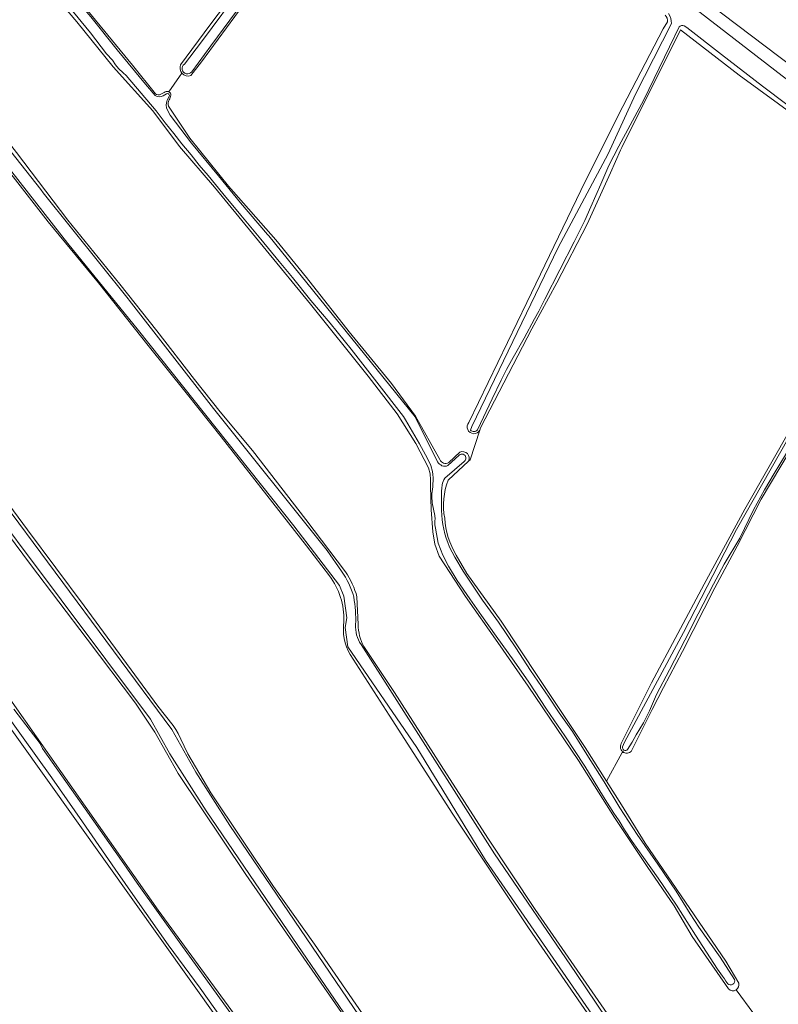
# Model space of a CAD drawing. Header units: metres. Extents: x 149984 to 156489, y 469398 to 478068.
# Tile 421 of 656: x 153192 to 153351, y 474948 to 475154. Entities that reach past the tile are written whole.
import ezdxf

# ---------------------------------------------------------------- set-up
doc = ezdxf.new("R2010")
doc.units = ezdxf.units.M
doc.header["$LTSCALE"] = 0.75
for name, color, linetype, lineweight in [('B-WE-GR-GRAS-GV', 252, 'Continuous', 13), ('B-WE-OG-TERREIN_BEGROEID-GV', 252, 'Continuous', 18), ('B-WE-OG-TERREIN_OEVER-GV', 252, 'Continuous', 18), ('B-WE-OG-WATER-GV', 252, 'Continuous', 18), ('B-WE-OG-WATER_SLOOT-GV', 252, 'Continuous', 18)]:
    doc.layers.add(name, color=color, linetype=linetype, lineweight=lineweight)

msp = doc.modelspace()

# ---------------------------------------------------------------- linework, layer by layer
at = {"layer": 'B-WE-GR-GRAS-GV', "flags": 128}
for points in [[(153286.351, 474823.291), (153293.462, 474835.18), (153300.717, 474849.572), (153301.13, 474850.39), (153245.749, 474928.017), (153161.827, 475045.652), (153061.563, 475178.122), (153055.168, 475186.702), (152992.178, 475267.157), (152923.438, 475353.23)], [(153152.474, 475221.1), (153154.659, 475218.413), (153166.07, 475204.774), (153176.188, 475192.081), (153186.625, 475180.084), (153196.57, 475167.855), (153206.38, 475156.061), (153215.7, 475144.7), (153220.495, 475138.671)], [(153037.216, 475214.399), (153041.562, 475209.101), (153046.015, 475203.436), (153050.305, 475198.454), (153061.025, 475185.388), (153067.714, 475176.514), (153079.226, 475161.496), (153088.916, 475148.555), (153094.301, 475141.489), (153100.822, 475132.506), (153103.194, 475129.814), (153105.267, 475127.471), (153117.574, 475110.878), (153129.088, 475094.753), (153169.129, 475040.433), (153190.508, 475011.434), (153221.067, 474967.896), (153237.032, 474946.064), (153243.667, 474936.501), (153269.887, 474899.633), (153285.213, 474877.327), (153288.645, 474872.654), (153297.823, 474859.63), (153302.192, 474853.907)], [(153125.837, 475207.897), (153130.554, 475202.33), (153133.795, 475198.505), (153167.163, 475156.752), (153178.602, 475142.779), (153191.442, 475126.4), (153202.162, 475112.251), (153213.061, 475098.875), (153220.81, 475089.079), (153228.71, 475078.894), (153234.081, 475072.178), (153240.813, 475064.092), (153251.972, 475049.639), (153260.257, 475038.648)], [(153256.905, 475037.856), (153252.133, 475044.127), (153234.267, 475066.912), (153226.922, 475076.091), (153218.959, 475086.054), (153208.626, 475099.163), (153198.058, 475111.91), (153187.72, 475125.065), (153179.021, 475136.39), (153169.396, 475148.317), (153156.547, 475164.912), (153149.419, 475174.119), (153137.639, 475188.69), (153128.513, 475200.426)], [(153225.785, 475144.758), (153231.864, 475153.008), (153245.442, 475170.945), (153257.754, 475188.301), (153266.005, 475198.213), (153267.51, 475200.295)], [(153269.863, 475198.061), (153261.473, 475187.667), (153252.797, 475176.276), (153230.156, 475145.329), (153227.948, 475142.496)], [(153312.619, 474874.313), (153304.149, 474885.552), (153280.108, 474916.736), (153258.188, 474948.3), (153239.401, 474975.334), (153225.267, 474996.483), (153220.416, 475005.143), (153216.363, 475011.214), (153206.235, 475024.591), (153194.379, 475040.202), (153178.061, 475062.086), (153160.156, 475086.048), (153146.442, 475104.634), (153133.111, 475122.197), (153114.72, 475146.268), (153098.356, 475167.598)], [(153340.397, 474951.426), (153332.778, 474962.386), (153329.037, 474968.843), (153323.38, 474977.015), (153316.551, 474987.257), (153309.038, 474999.235), (153298.491, 475014.77), (153292.167, 475023.917), (153285.395, 475033.504), (153279.853, 475041.968), (153278.957, 475044.48), (153278.518, 475047.035), (153278.173, 475051.624), (153278.073, 475056.603), (153278.089, 475057.912), (153277.96, 475059.196), (153277.633, 475060.449), (153275.02, 475065.554), (153271.119, 475071.755), (153265.049, 475079.597), (153252.937, 475094.651), (153243.679, 475105.959), (153232.855, 475119.134), (153225.551, 475127.671), (153219.956, 475135.132), (153211.699, 475144.305), (153204.063, 475153.733), (153198.831, 475159.908)], [(153286.044, 475069.912), (153298.183, 475095.03), (153310.49, 475120.486), (153318.279, 475135.995), (153326.716, 475152.274), (153327.61, 475153.731)], [(153379.78, 475115.682), (153363.974, 475127.037), (153342.63, 475142.558), (153330.378, 475152.08), (153318.069, 475127.462), (153317.798, 475126.913), (153315.684, 475122.172), (153310.85, 475111.428), (153304.46, 475099.128), (153299.227, 475089.488), (153288.542, 475068.788), (153288.378, 475068.29), (153286.351, 475062.12), (153286.025, 475061.814), (153281.779, 475057.834)], [(153226.061, 475142.966), (153225.571, 475142.288), (153223.344, 475139.105)], [(153223.344, 475139.105), (153225.571, 475142.288), (153226.061, 475142.966)], [(153221.669, 475138.572), (153222.326, 475138.946)], [(153223.261, 475136.108), (153224.494, 475134.234), (153227.736, 475129.384), (153235.829, 475119.363), (153245.675, 475108.096), (153252.133, 475100.223), (153261.036, 475088.899), (153269.893, 475078.085), (153274.92, 475071.269), (153280.016, 475062.167)], [(153317.957, 475002.772), (153324.289, 475015.466), (153335.282, 475036.117), (153343.845, 475051.757), (153353.741, 475069.125), (153362.837, 475084.729), (153369.962, 475097.338), (153379.95, 475114.465)], [(153382.321, 475113.515), (153372.754, 475096.616), (153359.992, 475075.299), (153347.207, 475053.882), (153342.246, 475044.031), (153337.531, 475035.341), (153330.748, 475021.994), (153326.78, 475014.454), (153324.417, 475009.867), (153320.033, 475001.092)], [(153178.644, 475067.877), (153193.773, 475047.467), (153205.586, 475031.545), (153221.024, 475010.587), (153224.227, 475006.566), (153224.778, 475005.693), (153225.27, 475004.874), (153225.806, 475003.645), (153226.506, 475002.182), (153227.269, 475000.601), (153232.086, 474992.465), (153245.213, 474972.846), (153253.787, 474960.788), (153264.568, 474945.096), (153272.921, 474932.625), (153281.513, 474920.726), (153288.842, 474910.618), (153294.927, 474902.773), (153303.444, 474890.996), (153313.17, 474878.028)], [(153286.025, 475061.814), (153286.351, 475062.12), (153288.378, 475068.29)], [(153281.888, 475061.554), (153284.197, 475063.744)], [(153283.447, 475042.181), (153285.648, 475038.322), (153292.816, 475028.363), (153300.644, 475016.582), (153310.43, 475001.94), (153314.892, 474994.876), (153318.164, 475000.874), (153318.508, 475000.914)], [(153262.67, 475033.415), (153262.924, 475027.646)], [(153264.115, 475023.032), (153270.525, 475013.429), (153280.31, 474998.186), (153290.037, 474982.948), (153299.975, 474968.026), (153321.28, 474937.229), (153328.261, 474926.623)], [(153325.83, 474924.858), (153321.822, 474930.523), (153309.578, 474948.257), (153298.561, 474964.192), (153282.717, 474988.008), (153269.381, 475008.72), (153261.245, 475021.382)], [(153318.508, 475000.914), (153318.164, 475000.874), (153314.892, 474994.876), (153318.025, 474989.916), (153323.002, 474981.922), (153339.836, 474957.214), (153342.543, 474952.635)], [(153328.336, 474925.4), (153330.421, 474922.135), (153335.761, 474913.773), (153349.419, 474941.187), (153342.013, 474951.228)], [(153342.013, 474951.228), (153349.419, 474941.187), (153350.608, 474943.665)]]:
    msp.add_lwpolyline(points, dxfattribs=at)
at = {"layer": 'B-WE-GR-GRAS-GV'}
for points in [[(153327.61, 475153.731, 0.2735675), (153327.129, 475155.095)], [(153226.061, 475142.966, -0.2900035), (153225.785, 475144.758)], [(153227.948, 475142.496, -0.3151652), (153226.061, 475142.966)], [(153220.495, 475138.671, 0.3009868), (153221.669, 475138.572)], [(153222.326, 475138.946, -0.1875811), (153223.173, 475139.167)], [(153223.173, 475139.167, -0.0676472), (153223.344, 475139.105)], [(153223.344, 475139.105, -0.3284658), (153223.698, 475138.376)], [(153223.698, 475138.376, -0.1081982), (153223.415, 475137.423)], [(153223.415, 475137.423, 0.2673121), (153223.261, 475136.108)], [(153288.378, 475068.29, -1.0888313), (153286.044, 475069.912)], [(153284.197, 475063.744, -0.6811748), (153286.025, 475061.814)], [(153280.016, 475062.167, 0.4615431), (153281.888, 475061.554)], [(153281.779, 475057.834, 0.1454611), (153281.036, 475049.897)], [(153281.036, 475049.897, 0.1209348), (153283.447, 475042.181)], [(153259.938, 475028.294, 0.1724218), (153256.905, 475037.856)], [(153260.257, 475038.648, -0.0898471), (153262.67, 475033.415)], [(153261.245, 475021.382, -0.1671958), (153259.938, 475028.294)], [(153262.924, 475027.646, 0.1247034), (153264.115, 475023.032)], [(153318.508, 475000.914, -0.4204017), (153317.957, 475002.772)], [(153320.033, 475001.092, -0.3104952), (153318.508, 475000.914)], [(153342.543, 474952.635, -0.3285858), (153342.013, 474951.228)], [(153342.013, 474951.228, -0.3638581), (153340.397, 474951.426)]]:
    msp.add_lwpolyline(points, format="xyb", dxfattribs=at)
at = {"layer": 'B-WE-OG-TERREIN_BEGROEID-GV', "flags": 128}
msp.add_lwpolyline([(153189.809, 475269.958), (153190.892, 475269.171), (153217.956, 475248.083), (153261.891, 475214.927), (153272.624, 475206.368), (153287.776, 475194.817), (153310.636, 475176.815), (153332.734, 475160.432), (153333.214, 475159.942), (153360.074, 475139.558), (153384.935, 475120.223), (153386.443, 475118.964), (153396.101, 475111.688), (153414.489, 475096.739), (153425.848, 475089.415), (153428.459, 475087.485)], dxfattribs=at)
at = {"layer": 'B-WE-OG-TERREIN_OEVER-GV', "flags": 128}
for points in [[(152940.006, 475372.883), (152940.747, 475372.472), (152960.67, 475348.024), (152971.148, 475334.213), (153023.694, 475266.903), (153034.806, 475253.25), (153083.053, 475191.19), (153106.562, 475161.175), (153134.184, 475126.091), (153187.286, 475055.051), (153223.957, 475005.679), (153228.988, 474996.754), (153236.102, 474985.597), (153266.82, 474940.353), (153279.361, 474922.653), (153309.683, 474881.457), (153313.325, 474877.157), (153313.383, 474877.126), (153314.966, 474876.284), (153315.239, 474876.139), (153316.826, 474876.536), (153324.037, 474890.159), (153326.95, 474895.068), (153326.951, 474895.07)], [(153311.715, 474865.56), (153314.226, 474871.723), (153313.592, 474874.168), (153281.736, 474915.761), (153262.809, 474942.225), (153249.291, 474962.014), (153231.098, 474988.708), (153223.528, 475000.639), (153219.506, 475007.836), (153163.52, 475082.448), (153130.5, 475126.581), (153076.843, 475196.114), (153046.257, 475235.696), (153016.412, 475273.584), (152977.359, 475322.691), (152951.536, 475355.817), (152945.162, 475363.31), (152938.386, 475370.699), (152937.918, 475371.233)], [(152936.096, 475338.581), (152932.019, 475343.415), (152928.188, 475348.324), (152923.925, 475353.962), (152923.438, 475353.23), (152992.178, 475267.157), (153055.168, 475186.702), (153061.563, 475178.122), (153161.827, 475045.652), (153245.749, 474928.017), (153301.13, 474850.39), (153301.285, 474850.903)], [(153428.459, 475087.485), (153425.848, 475089.415), (153414.489, 475096.739), (153396.101, 475111.688), (153386.443, 475118.964), (153384.935, 475120.223), (153360.074, 475139.558), (153333.214, 475159.942), (153332.734, 475160.432), (153310.636, 475176.815), (153287.776, 475194.817), (153272.624, 475206.368), (153261.891, 475214.927), (153217.956, 475248.083), (153190.892, 475269.171), (153189.809, 475269.958)], [(153152.112, 475220.535), (153155.325, 475216.72), (153160.622, 475210.691), (153166.746, 475203.002), (153172.717, 475195.413), (153176.9, 475190.697), (153183.414, 475182.936), (153190.549, 475174.149), (153194.409, 475169.585), (153198.252, 475164.937), (153206.973, 475154.743), (153212.524, 475147.868), (153218.441, 475140.67), (153220.445, 475138.298)], [(153220.495, 475138.671), (153215.7, 475144.7), (153206.38, 475156.061), (153196.57, 475167.855), (153186.625, 475180.084), (153176.188, 475192.081), (153166.07, 475204.774), (153154.659, 475218.413), (153152.474, 475221.1)], [(153260.257, 475038.648), (153251.972, 475049.639), (153240.813, 475064.092), (153234.081, 475072.178), (153228.71, 475078.894), (153220.81, 475089.079), (153213.061, 475098.875), (153202.162, 475112.251), (153191.442, 475126.4), (153178.602, 475142.779), (153167.163, 475156.752), (153133.795, 475198.505), (153130.554, 475202.33)], [(153128.513, 475200.426), (153137.639, 475188.69), (153149.419, 475174.119), (153156.547, 475164.912), (153169.396, 475148.317), (153179.021, 475136.39), (153187.72, 475125.065), (153198.058, 475111.91), (153208.626, 475099.163), (153218.959, 475086.054), (153226.922, 475076.091), (153234.267, 475066.912), (153252.133, 475044.127), (153256.905, 475037.856)], [(153326.225, 474925.142), (153324.685, 474927.495), (153289.579, 474978.332), (153275.187, 475001.935), (153260.788, 475022.983), (153260.232, 475027.031), (153260.532, 475029.054), (153259.948, 475033.595), (153259.041, 475035.842), (153249.437, 475048.304), (153216.972, 475089.182), (153202.209, 475107.359), (153143.356, 475182.699), (153130.133, 475199.093), (153129.011, 475200.494)], [(153130.714, 475201.412), (153131.793, 475200.14), (153137.533, 475193.22), (153142.344, 475187.346), (153148.124, 475179.837), (153156.125, 475170.136), (153166.378, 475156.997), (153172.942, 475148.437), (153196.503, 475118.655), (153197.056, 475117.925), (153214.792, 475095.778), (153215.028, 475095.484), (153232.664, 475072.879), (153256.425, 475043.161), (153259.451, 475038.811)], [(153267.51, 475200.295), (153266.005, 475198.213), (153257.754, 475188.301), (153245.442, 475170.945), (153231.864, 475153.008), (153225.785, 475144.758)], [(153226.566, 475144.907), (153230.117, 475149.543), (153238.84, 475161.339), (153247.59, 475173.06), (153255.96, 475184.958), (153266.663, 475197.897), (153268.231, 475200.318)], [(153227.948, 475142.496), (153230.156, 475145.329), (153252.797, 475176.276), (153261.473, 475187.667), (153269.863, 475198.061)], [(153269.211, 475198.351), (153267.238, 475195.986), (153265.587, 475193.965), (153262.552, 475190.003), (153260.066, 475186.668), (153254.264, 475178.875), (153247.86, 475169.94), (153241.425, 475161.387), (153232.075, 475148.721), (153228.094, 475143.277)], [(153098.356, 475167.598), (153114.72, 475146.268), (153133.111, 475122.197), (153146.442, 475104.634), (153160.156, 475086.048), (153178.061, 475062.086), (153194.379, 475040.202), (153206.235, 475024.591), (153216.363, 475011.214), (153220.416, 475005.143), (153225.267, 474996.483), (153239.401, 474975.334), (153258.188, 474948.3), (153280.108, 474916.736), (153304.149, 474885.552), (153312.619, 474874.313)], [(153198.831, 475159.908), (153204.063, 475153.733), (153211.699, 475144.305), (153219.956, 475135.132), (153225.551, 475127.671), (153232.855, 475119.134), (153243.679, 475105.959), (153252.937, 475094.651), (153265.049, 475079.597), (153271.119, 475071.755), (153275.02, 475065.554), (153277.633, 475060.449), (153277.96, 475059.196), (153278.089, 475057.912), (153278.073, 475056.603), (153278.173, 475051.624), (153278.518, 475047.035), (153278.957, 475044.48), (153279.853, 475041.968), (153285.395, 475033.504), (153292.167, 475023.917), (153298.491, 475014.77), (153309.038, 474999.235), (153316.551, 474987.257), (153323.38, 474977.015), (153329.037, 474968.843), (153332.778, 474962.386), (153340.397, 474951.426)], [(153340.247, 474952.53), (153339.875, 474953.087), (153339.546, 474953.574), (153339.163, 474954.083), (153338.086, 474955.584), (153333.501, 474962.696), (153329.515, 474968.921), (153325.678, 474974.608), (153322.589, 474978.952), (153320.282, 474982.295), (153318.679, 474984.727), (153317.515, 474986.576), (153316.438, 474988.162), (153314.266, 474991.63), (153310.375, 474998.034), (153306.155, 475004.373), (153302.3, 475009.918), (153298.605, 475015.59), (153295.539, 475020.021), (153291.807, 475025.218), (153288.755, 475029.51), (153286.301, 475033.022), (153283.651, 475036.901), (153281.859, 475039.856), (153280.611, 475042.177), (153279.649, 475044.703), (153279.134, 475047.802), (153278.985, 475048.542), (153278.967, 475049.12), (153278.997, 475049.452), (153279.019, 475049.72), (153278.944, 475050.451), (153278.435, 475053.119), (153278.316, 475054.403), (153278.317, 475055.025), (153278.528, 475056.489), (153278.622, 475058.321), (153278.572, 475059.027), (153278.478, 475059.697), (153278.11, 475060.931), (153277.443, 475062.41), (153275.779, 475065.467), (153272.841, 475070.505), (153272.41, 475071.201), (153266.816, 475078.376), (153261.429, 475085.269), (153257.065, 475090.679), (153253.007, 475095.467), (153249.18, 475100.214), (153246.412, 475103.595), (153242.588, 475108.265), (153238.41, 475113.254), (153234.619, 475117.825), (153231.529, 475121.594), (153229.692, 475123.777), (153227.979, 475125.876), (153226.051, 475128.195), (153224.389, 475130.363), (153222.527, 475132.579), (153220.657, 475135.102), (153217.549, 475138.839), (153214.416, 475142.52), (153213.791, 475143.095), (153212.797, 475143.978), (153212.187, 475144.711), (153211.504, 475145.692), (153210.262, 475147.066), (153206.928, 475151.439), (153202.392, 475156.952)], [(153332.965, 475156.872), (153351.599, 475142.424), (153381.462, 475120.224), (153396.048, 475109.453), (153404.19, 475103.136), (153411.412, 475097.521), (153421.665, 475089.662), (153423.271, 475087.889), (153424.751, 475085.931), (153426.831, 475083.682), (153427.151, 475083.117), (153427.336, 475082.476), (153427.364, 475081.808), (153427.24, 475081.171), (153423.827, 475075.641), (153414.421, 475057.36), (153404.293, 475037.257), (153392.759, 475015.456), (153382.903, 474995.946), (153368.068, 474965.223), (153359.52, 474949.71)], [(153327.61, 475153.731), (153326.716, 475152.274), (153318.279, 475135.995), (153310.49, 475120.486), (153298.183, 475095.03), (153286.044, 475069.912)], [(153286.429, 475068.338), (153286.717, 475069.051), (153304.777, 475106.506), (153315.208, 475126.142), (153320.923, 475138.62), (153328.469, 475153.358)], [(153330.049, 475152.67), (153328.061, 475148.524), (153322.662, 475137.425), (153317.456, 475127.702), (153315.382, 475123.677), (153313.664, 475119.789), (153311.594, 475115.012), (153310.316, 475112.144), (153308.098, 475107.691), (153305.148, 475101.867), (153301.962, 475095.703), (153300.746, 475093.23), (153299.828, 475091.571), (153297.622, 475087.59), (153295.339, 475083.516), (153293.947, 475080.971), (153292.818, 475078.772), (153290.991, 475074.873), (153287.874, 475068.411)], [(153380.938, 475115.687), (153364.813, 475127.785), (153356.137, 475133.817), (153352.598, 475136.407), (153347.535, 475140.293), (153338.924, 475146.865), (153331.706, 475152.575), (153331.103, 475152.91)], [(153288.378, 475068.29), (153288.542, 475068.788), (153299.227, 475089.488), (153304.46, 475099.128), (153310.85, 475111.428), (153315.684, 475122.172), (153317.798, 475126.913), (153318.069, 475127.462), (153330.378, 475152.08), (153342.63, 475142.558), (153363.974, 475127.037), (153379.78, 475115.682)], [(153302.033, 474853.381), (153302.192, 474853.907), (153297.823, 474859.63), (153288.645, 474872.654), (153285.213, 474877.327), (153269.887, 474899.633), (153243.667, 474936.501), (153237.032, 474946.064), (153221.067, 474967.896), (153190.508, 475011.434), (153169.129, 475040.433), (153129.088, 475094.753), (153117.574, 475110.878), (153105.267, 475127.471), (153103.194, 475129.814), (153100.822, 475132.506), (153094.301, 475141.489), (153088.916, 475148.555)], [(153222.326, 475138.946), (153221.669, 475138.572)], [(153222.112, 475138.244), (153222.836, 475138.688)], [(153223.39, 475138.096), (153222.965, 475137.316)], [(153280.016, 475062.167), (153274.92, 475071.269), (153269.893, 475078.085), (153261.036, 475088.899), (153252.133, 475100.223), (153245.675, 475108.096), (153235.829, 475119.363), (153227.736, 475129.384), (153224.494, 475134.234), (153223.261, 475136.108)], [(153223.02, 475135.246), (153223.61, 475134.227), (153228.022, 475128.367), (153233.728, 475121.508), (153238.327, 475115.837), (153243.976, 475109.265), (153244.232, 475108.959), (153274.822, 475071.087), (153279.492, 475061.66)], [(153318.641, 475003.065), (153331.023, 475026.02), (153342.072, 475047.547), (153362.126, 475082.736), (153381.175, 475115.33)], [(153379.95, 475114.465), (153369.962, 475097.338), (153362.837, 475084.729), (153353.741, 475069.125), (153343.845, 475051.757), (153335.282, 475036.117), (153324.289, 475015.466), (153317.957, 475002.772)], [(153320.033, 475001.092), (153324.417, 475009.867), (153326.78, 475014.454), (153330.748, 475021.994), (153337.531, 475035.341), (153342.246, 475044.031), (153347.207, 475053.882), (153359.992, 475075.299), (153372.754, 475096.616), (153382.321, 475113.515)], [(153313.17, 474878.028), (153303.444, 474890.996), (153294.927, 474902.773), (153288.842, 474910.618), (153281.513, 474920.726), (153272.921, 474932.625), (153264.568, 474945.096), (153253.787, 474960.788), (153245.213, 474972.846), (153232.086, 474992.465), (153227.269, 475000.601), (153226.506, 475002.182), (153225.806, 475003.645), (153225.27, 475004.874), (153224.778, 475005.693), (153224.227, 475006.566), (153221.024, 475010.587), (153205.586, 475031.545), (153193.773, 475047.467), (153178.644, 475067.877)], [(153284.197, 475063.744), (153281.888, 475061.554)], [(153353.518, 475065.095), (153349.935, 475059.248), (153347.958, 475055.823), (153345.668, 475051.682), (153342.768, 475045.73), (153339.494, 475040.265), (153337.234, 475036.133), (153334.086, 475029.906), (153331.268, 475024.38), (153328.04, 475018.147), (153325.309, 475013.01), (153323.902, 475009.581), (153322.624, 475007.118), (153321.091, 475004.608), (153320.261, 475003.07), (153319.298, 475001.492)], [(153285.113, 475061.781), (153281.083, 475058.242)], [(153281.684, 475060.933), (153284.061, 475063.118)], [(153281.779, 475057.834), (153286.025, 475061.814)], [(153282.01, 475043.869), (153283.163, 475041.746), (153284.886, 475038.813), (153286.405, 475036.513), (153288.945, 475032.781), (153292.29, 475028.141), (153295.915, 475022.809), (153299.011, 475018.008), (153302.797, 475012.431), (153304.961, 475009.172), (153307.766, 475005.257), (153311.131, 474999.914), (153314.358, 474994.729), (153317.69, 474989.295), (153321.286, 474983.703), (153325.586, 474977.496), (153329.438, 474971.874), (153332.395, 474967.121), (153334.187, 474964.316), (153338.649, 474958.061), (153341.672, 474953.375)], [(153342.543, 474952.635), (153339.836, 474957.214), (153323.002, 474981.922), (153318.025, 474989.916), (153314.892, 474994.876), (153310.43, 475001.94), (153300.644, 475016.582), (153292.816, 475028.363), (153285.648, 475038.322), (153283.447, 475042.181)], [(153262.924, 475027.646), (153262.67, 475033.415)], [(153263.52, 475023.483), (153291.431, 474979.709), (153308.37, 474954.848), (153317.2, 474941.825), (153322.956, 474933.526), (153327.884, 474926.083)], [(153328.261, 474926.623), (153321.28, 474937.229), (153299.975, 474968.026), (153290.037, 474982.948), (153280.31, 474998.186), (153270.525, 475013.429), (153264.115, 475023.032)], [(153261.245, 475021.382), (153269.381, 475008.72), (153282.717, 474988.008), (153298.561, 474964.192), (153309.578, 474948.257), (153321.822, 474930.523), (153325.83, 474924.858)], [(153235.635, 474943.438), (153229.843, 474951.62), (153223.186, 474960.684), (153216.265, 474970.487), (153212.116, 474976.484), (153205.268, 474986.365), (153198.87, 474995.579), (153192.518, 475004.435), (153186.725, 475012.451)], [(153190.894, 475009.923), (153194.329, 475005.498), (153196.393, 475002.749), (153196.878, 475001.758), (153205.844, 474989.1), (153213.883, 474977.619), (153216.655, 474973.542), (153225.828, 474960.761), (153235.746, 474947.072), (153269.671, 474899.039), (153299.612, 474856.117), (153299.94, 474855.647), (153300.008, 474855.601), (153301.72, 474853.67)], [(153318.241, 475002.104), (153318.641, 475003.065)]]:
    msp.add_lwpolyline(points, dxfattribs=at)
at = {"layer": 'B-WE-OG-TERREIN_OEVER-GV'}
for points in [[(153327.129, 475155.095, -0.2735675), (153327.61, 475153.731)], [(153328.469, 475153.358, 0.1417128), (153327.852, 475155.467)], [(153331.103, 475152.91, 0.2849775), (153330.049, 475152.67)], [(153225.785, 475144.758, 0.2900035), (153226.061, 475142.966)], [(153228.094, 475143.277, -1.1621639), (153226.566, 475144.907)], [(153226.061, 475142.966, 0.3151652), (153227.948, 475142.496)], [(153220.445, 475138.298, 0.2652398), (153222.112, 475138.244)], [(153221.669, 475138.572, -0.3009868), (153220.495, 475138.671)], [(153223.173, 475139.167, 0.1875811), (153222.326, 475138.946)], [(153222.836, 475138.688, -0.725805), (153223.39, 475138.096)], [(153223.344, 475139.105, 0.0676472), (153223.173, 475139.167)], [(153223.698, 475138.376, 0.3284658), (153223.344, 475139.105)], [(153223.415, 475137.423, 0.1081982), (153223.698, 475138.376)], [(153222.965, 475137.316, 0.1965826), (153223.02, 475135.246)], [(153223.261, 475136.108, -0.2673121), (153223.415, 475137.423)], [(153286.044, 475069.912, 1.0888313), (153288.378, 475068.29)], [(153287.874, 475068.411, -0.5170708), (153286.429, 475068.338)], [(153286.025, 475061.814, 0.6811748), (153284.197, 475063.744)], [(153279.492, 475061.66, 0.099934), (153280.458, 475060.866)], [(153281.888, 475061.554, -0.4615431), (153280.016, 475062.167)], [(153284.061, 475063.118, -1.049488), (153285.113, 475061.781)], [(153280.458, 475060.866, 0.2192069), (153281.684, 475060.933)], [(153281.083, 475058.242, 0.1454764), (153280.47, 475056.867)], [(153281.036, 475049.897, -0.1454611), (153281.779, 475057.834)], [(153280.47, 475056.867, 0.0295456), (153280.386, 475051.518)], [(153280.386, 475051.518, 0.0927232), (153282.01, 475043.869)], [(153283.447, 475042.181, -0.1209348), (153281.036, 475049.897)], [(153256.905, 475037.856, -0.1724218), (153259.938, 475028.294)], [(153259.451, 475038.811, -0.0906432), (153261.991, 475033.422)], [(153262.67, 475033.415, 0.0898471), (153260.257, 475038.648)], [(153261.991, 475033.422, -0.0587409), (153262.389, 475027.639)], [(153259.938, 475028.294, 0.1671958), (153261.245, 475021.382)], [(153262.389, 475027.639, 0.1669548), (153263.52, 475023.483)], [(153264.115, 475023.032, -0.1247034), (153262.924, 475027.646)], [(153317.957, 475002.772, 0.4204017), (153318.508, 475000.914)], [(153319.298, 475001.492, -0.763872), (153318.241, 475002.104)], [(153318.508, 475000.914, 0.3104952), (153320.033, 475001.092)], [(153341.672, 474953.375, -0.7867488), (153340.247, 474952.53)], [(153342.013, 474951.228, 0.3285858), (153342.543, 474952.635)], [(153340.397, 474951.426, 0.3638581), (153342.013, 474951.228)]]:
    msp.add_lwpolyline(points, format="xyb", dxfattribs=at)
at = {"layer": 'B-WE-OG-WATER-GV', "flags": 128}
for points in [[(153220.445, 475138.298), (153218.441, 475140.67), (153212.524, 475147.868), (153206.973, 475154.743), (153198.252, 475164.937), (153194.409, 475169.585), (153190.549, 475174.149), (153183.414, 475182.936), (153176.9, 475190.697), (153172.717, 475195.413), (153166.746, 475203.002), (153160.622, 475210.691), (153155.325, 475216.72), (153152.112, 475220.535)], [(153202.392, 475156.952), (153206.928, 475151.439), (153210.262, 475147.066), (153211.504, 475145.692), (153212.187, 475144.711), (153212.797, 475143.978), (153213.791, 475143.095), (153214.416, 475142.52), (153217.549, 475138.839), (153220.657, 475135.102), (153222.527, 475132.579), (153224.389, 475130.363), (153226.051, 475128.195), (153227.979, 475125.876), (153229.692, 475123.777), (153231.529, 475121.594), (153234.619, 475117.825), (153238.41, 475113.254), (153242.588, 475108.265), (153246.412, 475103.595), (153249.18, 475100.214), (153253.007, 475095.467), (153257.065, 475090.679), (153261.429, 475085.269), (153266.816, 475078.376), (153272.41, 475071.201), (153272.841, 475070.505), (153275.779, 475065.467), (153277.443, 475062.41), (153278.11, 475060.931), (153278.478, 475059.697), (153278.572, 475059.027), (153278.622, 475058.321), (153278.528, 475056.489), (153278.317, 475055.025), (153278.316, 475054.403), (153278.435, 475053.119), (153278.944, 475050.451), (153279.019, 475049.72), (153278.997, 475049.452), (153278.967, 475049.12), (153278.985, 475048.542), (153279.134, 475047.802), (153279.649, 475044.703), (153280.611, 475042.177), (153281.859, 475039.856), (153283.651, 475036.901), (153286.301, 475033.022), (153288.755, 475029.51), (153291.807, 475025.218), (153295.539, 475020.021), (153298.605, 475015.59), (153302.3, 475009.918), (153306.155, 475004.373), (153310.375, 474998.034), (153314.266, 474991.63), (153316.438, 474988.162), (153317.515, 474986.576), (153318.679, 474984.727), (153320.282, 474982.295), (153322.589, 474978.952), (153325.678, 474974.608), (153329.515, 474968.921), (153333.501, 474962.696), (153338.086, 474955.584), (153339.163, 474954.083), (153339.546, 474953.574), (153339.875, 474953.087), (153340.247, 474952.53)], [(153222.836, 475138.688), (153222.112, 475138.244)], [(153222.965, 475137.316), (153223.39, 475138.096)], [(153279.492, 475061.66), (153274.822, 475071.087), (153244.232, 475108.959), (153243.976, 475109.265), (153238.327, 475115.837), (153233.728, 475121.508), (153228.022, 475128.367), (153223.61, 475134.227), (153223.02, 475135.246)], [(153281.083, 475058.242), (153285.113, 475061.781)], [(153284.061, 475063.118), (153281.684, 475060.933)], [(153341.672, 474953.375), (153338.649, 474958.061), (153334.187, 474964.316), (153332.395, 474967.121), (153329.438, 474971.874), (153325.586, 474977.496), (153321.286, 474983.703), (153317.69, 474989.295), (153314.358, 474994.729), (153311.131, 474999.914), (153307.766, 475005.257), (153304.961, 475009.172), (153302.797, 475012.431), (153299.011, 475018.008), (153295.915, 475022.809), (153292.29, 475028.141), (153288.945, 475032.781), (153286.405, 475036.513), (153284.886, 475038.813), (153283.163, 475041.746), (153282.01, 475043.869)]]:
    msp.add_lwpolyline(points, dxfattribs=at)
at = {"layer": 'B-WE-OG-WATER-GV'}
for points in [[(153222.112, 475138.244, -0.2652398), (153220.445, 475138.298)], [(153223.39, 475138.096, 0.725805), (153222.836, 475138.688)], [(153223.02, 475135.246, -0.1965826), (153222.965, 475137.316)], [(153280.458, 475060.866, -0.099934), (153279.492, 475061.66)], [(153285.113, 475061.781, 1.049488), (153284.061, 475063.118)], [(153281.684, 475060.933, -0.2192069), (153280.458, 475060.866)], [(153280.47, 475056.867, -0.1454764), (153281.083, 475058.242)], [(153280.386, 475051.518, -0.0295456), (153280.47, 475056.867)], [(153282.01, 475043.869, -0.0927232), (153280.386, 475051.518)], [(153340.247, 474952.53, 0.7867488), (153341.672, 474953.375)]]:
    msp.add_lwpolyline(points, format="xyb", dxfattribs=at)
at = {"layer": 'B-WE-OG-WATER_SLOOT-GV', "flags": 128}
for points in [[(153129.011, 475200.494), (153130.133, 475199.093), (153143.356, 475182.699), (153202.209, 475107.359), (153216.972, 475089.182), (153249.437, 475048.304), (153259.041, 475035.842), (153259.948, 475033.595), (153260.532, 475029.054), (153260.232, 475027.031), (153260.788, 475022.983), (153275.187, 475001.935), (153289.579, 474978.332), (153324.685, 474927.495), (153326.225, 474925.142)], [(153259.451, 475038.811), (153256.425, 475043.161), (153232.664, 475072.879), (153215.028, 475095.484), (153214.792, 475095.778), (153197.056, 475117.925), (153196.503, 475118.655), (153172.942, 475148.437), (153166.378, 475156.997), (153156.125, 475170.136), (153148.124, 475179.837), (153142.344, 475187.346), (153137.533, 475193.22), (153131.793, 475200.14), (153130.714, 475201.412)], [(153268.231, 475200.318), (153266.663, 475197.897), (153255.96, 475184.958), (153247.59, 475173.06), (153238.84, 475161.339), (153230.117, 475149.543), (153226.566, 475144.907)], [(153228.094, 475143.277), (153232.075, 475148.721), (153241.425, 475161.387), (153247.86, 475169.94), (153254.264, 475178.875), (153260.066, 475186.668), (153262.552, 475190.003), (153265.587, 475193.965), (153267.238, 475195.986), (153269.211, 475198.351)], [(153359.52, 474949.71), (153368.068, 474965.223), (153382.903, 474995.946), (153392.759, 475015.456), (153404.293, 475037.257), (153414.421, 475057.36), (153423.827, 475075.641), (153427.24, 475081.171), (153427.364, 475081.808), (153427.336, 475082.476), (153427.151, 475083.117), (153426.831, 475083.682), (153424.751, 475085.931), (153423.271, 475087.889), (153421.665, 475089.662), (153411.412, 475097.521), (153404.19, 475103.136), (153396.048, 475109.453), (153381.462, 475120.224), (153351.599, 475142.424), (153332.965, 475156.872)], [(153328.469, 475153.358), (153320.923, 475138.62), (153315.208, 475126.142), (153304.777, 475106.506), (153286.717, 475069.051), (153286.429, 475068.338)], [(153287.874, 475068.411), (153290.991, 475074.873), (153292.818, 475078.772), (153293.947, 475080.971), (153295.339, 475083.516), (153297.622, 475087.59), (153299.828, 475091.571), (153300.746, 475093.23), (153301.962, 475095.703), (153305.148, 475101.867), (153308.098, 475107.691), (153310.316, 475112.144), (153311.594, 475115.012), (153313.664, 475119.789), (153315.382, 475123.677), (153317.456, 475127.702), (153322.662, 475137.425), (153328.061, 475148.524), (153330.049, 475152.67)], [(153331.103, 475152.91), (153331.706, 475152.575), (153338.924, 475146.865), (153347.535, 475140.293), (153352.598, 475136.407), (153356.137, 475133.817), (153364.813, 475127.785), (153380.938, 475115.687)], [(153381.175, 475115.33), (153362.126, 475082.736), (153342.072, 475047.547), (153331.023, 475026.02), (153318.641, 475003.065), (153318.241, 475002.104)], [(153163.52, 475082.448), (153219.506, 475007.836), (153223.528, 475000.639), (153231.098, 474988.708), (153249.291, 474962.014), (153262.809, 474942.225), (153281.736, 474915.761), (153313.592, 474874.168), (153314.226, 474871.723), (153316.826, 474876.536), (153315.239, 474876.139), (153314.966, 474876.284), (153313.383, 474877.126), (153313.325, 474877.157), (153309.683, 474881.457), (153279.361, 474922.653), (153266.82, 474940.353), (153236.102, 474985.597), (153228.988, 474996.754), (153223.957, 475005.679), (153187.286, 475055.051)], [(153319.298, 475001.492), (153320.261, 475003.07), (153321.091, 475004.608), (153322.624, 475007.118), (153323.902, 475009.581), (153325.309, 475013.01), (153328.04, 475018.147), (153331.268, 475024.38), (153334.086, 475029.906), (153337.234, 475036.133), (153339.494, 475040.265), (153342.768, 475045.73), (153345.668, 475051.682), (153347.958, 475055.823), (153349.935, 475059.248), (153353.518, 475065.095)], [(153327.884, 474926.083), (153322.956, 474933.526), (153317.2, 474941.825), (153308.37, 474954.848), (153291.431, 474979.709), (153263.52, 475023.483)], [(153186.725, 475012.451), (153192.518, 475004.435), (153198.87, 474995.579), (153205.268, 474986.365), (153212.116, 474976.484), (153216.265, 474970.487), (153223.186, 474960.684), (153229.843, 474951.62), (153235.635, 474943.438)], [(153301.72, 474853.67), (153300.008, 474855.601), (153299.94, 474855.647), (153299.612, 474856.117), (153269.671, 474899.039), (153235.746, 474947.072), (153225.828, 474960.761), (153216.655, 474973.542), (153213.883, 474977.619), (153205.844, 474989.1), (153196.878, 475001.758), (153196.393, 475002.749), (153194.329, 475005.498), (153190.894, 475009.923)]]:
    msp.add_lwpolyline(points, dxfattribs=at)
at = {"layer": 'B-WE-OG-WATER_SLOOT-GV'}
for points in [[(153327.852, 475155.467, -0.1417128), (153328.469, 475153.358)], [(153330.049, 475152.67, -0.2849775), (153331.103, 475152.91)], [(153226.566, 475144.907, 1.1621639), (153228.094, 475143.277)], [(153286.429, 475068.338, 0.5170708), (153287.874, 475068.411)], [(153261.991, 475033.422, 0.0906432), (153259.451, 475038.811)], [(153262.389, 475027.639, 0.0587409), (153261.991, 475033.422)], [(153263.52, 475023.483, -0.1669548), (153262.389, 475027.639)], [(153318.241, 475002.104, 0.763872), (153319.298, 475001.492)]]:
    msp.add_lwpolyline(points, format="xyb", dxfattribs=at)

doc.saveas('drawing.dxf')
